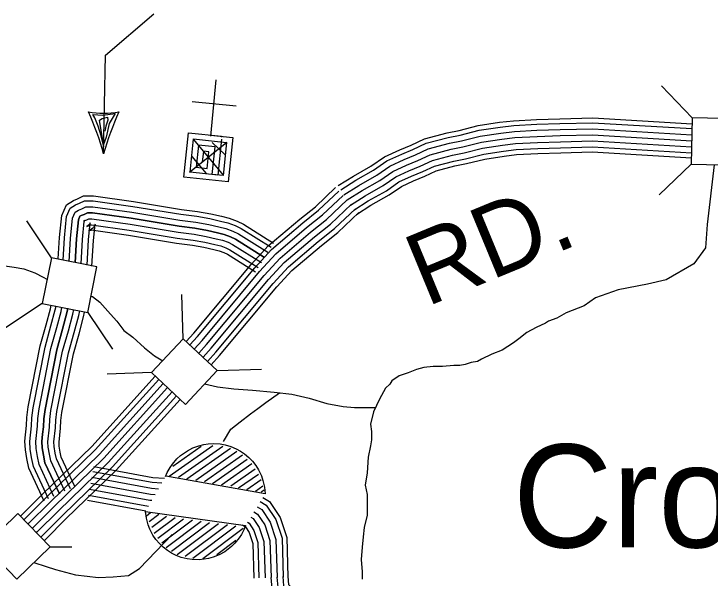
# Model space of a CAD drawing. Extents: x 1788175 to 1969470, y 584502 to 738744.
# Drawn here: x 1888737 to 1892305, y 644252 to 647142 of the extents above; entities that cross this region are included whole.
import ezdxf

# ---------------------------------------------------------------- set-up
doc = ezdxf.new("R2010")
doc.units = 0
for name, color, linetype in [('DESIGN - ROW - Right-of-Way and Easement Labels', 7, 'Continuous'), ('DESIGN - TRANSPORTATION - Edge of Traveled Way', 7, 'Continuous'), ('DESIGN - TRANSPORTATION - Text', 7, 'Continuous'), ('DESIGN - UTILITIES - Cable (Underground) with Text', 7, 'Continuous'), ('SURVEY - CONTROL with Text', 7, 'Continuous'), ('SURVEY - DRAINAGE - Storm Sewer', 7, 'Continuous'), ('SURVEY - TRANSPORTATION - Roads', 7, 'Continuous'), ('SURVEY - VEGETATION - Features with Text', 7, 'Continuous')]:
    doc.layers.add(name, color=color, linetype=linetype)

msp = doc.modelspace()

# ---------------------------------------------------------------- linework, layer by layer
at = {"layer": 'DESIGN - ROW - Right-of-Way and Easement Labels'}
for p, q in [((1889151.8, 646608.7), (1889141.2, 646626.7)), ((1889141.2, 646626.7), (1889193.1, 646622.4)), ((1889168.7, 646567.4), (1889151.8, 646608.7)), ((1889175.1, 646597.1), (1889189.8, 646605.5)), ((1889189.8, 646605.5), (1889216.4, 646612.9)), ((1889193.1, 646622.4), (1889255.5, 646632)), ((1889216.4, 646612.9), (1889218.5, 646598.1)), ((1889255.5, 646632), (1889224.8, 646580.1)), ((1889196.3, 646473.1), (1889175.1, 646597.1)), ((1889218.5, 646598.1), (1889208.9, 646566.3)), ((1889224.8, 646580.1), (1889210, 646511.2)), ((1889184.6, 646517.6), (1889168.7, 646567.4)), ((1889208.9, 646566.3), (1889202.6, 646541.9)), ((1889197.3, 646460.5), (1889184.6, 646517.6)), ((1889210, 646511.2), (1889196.3, 646473.1))]:
    msp.add_line(p, q, dxfattribs=at)
msp.add_lwpolyline([(1889197.2, 646425.3), (1889206.7, 646931), (1889454, 647141.9)], dxfattribs=at)
for centre, radius, start, end in [((1887703.5, 646003), 1552.3, 15.7876, 24.2154), ((1889197.2, 647166.2), 532.3, 261.5708, 278.4292), ((1890534.6, 646059.9), 1386.4, 155.2793, 164.7178)]:
    msp.add_arc(centre, radius, start, end, dxfattribs=at)
at = {"layer": 'DESIGN - TRANSPORTATION - Edge of Traveled Way'}
for p, q in [((1889533.6, 644774.4), (1889757.2, 644931)), ((1889551.6, 644825.7), (1889697.7, 644928)), ((1889580.7, 644768.7), (1889807.1, 644927.3)), ((1889622.7, 644759.5), (1889847.7, 644917.1)), ((1889669.1, 644753.3), (1889880.4, 644901.3)), ((1889714.1, 644746.1), (1889909.4, 644882.9)), ((1889755.4, 644736.4), (1889931.9, 644860)), ((1889801.1, 644729.7), (1889957.3, 644839.2)), ((1889848.9, 644724.5), (1889973.3, 644811.7)), ((1889888.1, 644713.3), (1889990.1, 644784.7)), ((1889931.6, 644705), (1890004.6, 644756.2)), ((1889975.1, 644696.8), (1890013.4, 644723.7)), ((1890003.6, 644693.1), (1890019.5, 644704.2)), ((1889416.7, 644570.8), (1889437.8, 644586.7)), ((1889429.8, 644541), (1889479.2, 644578.2)), ((1889443.9, 644512), (1889519.4, 644568.9)), ((1889456.7, 644481.9), (1889563.2, 644562.2)), ((1889475, 644456.1), (1889606.2, 644555)), ((1889494.8, 644431.3), (1889652.1, 644549.9)), ((1889516.7, 644408.1), (1889696.6, 644543.7)), ((1889544.2, 644389.2), (1889740.3, 644537)), ((1889573.8, 644371.9), (1889785.3, 644531.3)), ((1889614.7, 644363), (1889831.3, 644526.3)), ((1889653.7, 644352.8), (1889874.6, 644519.3)), ((1889705.2, 644351.8), (1889911.8, 644507.6)), ((1889777.4, 644371.9), (1889874.6, 644445.2))]:
    msp.add_line(p, q, dxfattribs=at)
for points in [[(1889514.7, 644772.5), (1889523.5, 644792.6), (1889538, 644818.5), (1889550.2, 644836), (1889572.6, 644861.9), (1889591.3, 644879.1), (1889626.4, 644903.9), (1889654.6, 644918.4), (1889685.6, 644929.7), (1889710.1, 644935.8), (1889732.6, 644939.1), (1889758.5, 644940.6), (1889793.9, 644938.5), (1889819.3, 644934.1), (1889849.6, 644925.2), (1889875.8, 644914.2), (1889899.1, 644901.4), (1889919.3, 644887.7), (1889941.4, 644869.1), (1889959.6, 644850.3), (1889976.6, 644828.6), (1889990.8, 644806.1), (1890005.8, 644774.7), (1890013.7, 644752), (1890021.5, 644717.5), (1890024.6, 644683.5), (1889515, 644773.2)], [(1889924.6, 644521.7), (1889916.5, 644501.3), (1889902.8, 644475), (1889891.3, 644457), (1889869.8, 644430.4), (1889851.8, 644412.5), (1889817.5, 644386.5), (1889789.9, 644371.1), (1889759.2, 644358.6), (1889735, 644351.7), (1889712.6, 644347.6), (1889686.8, 644345.2), (1889651.3, 644346), (1889625.8, 644349.6), (1889595.2, 644357.4), (1889568.6, 644367.5), (1889544.9, 644379.5), (1889524.2, 644392.5), (1889501.5, 644410.3), (1889482.7, 644428.5), (1889464.9, 644449.5), (1889449.9, 644471.6), (1889433.8, 644502.4), (1889425.1, 644524.8), (1889416.1, 644559), (1889411.9, 644592.8), (1889924.3, 644521)]]:
    msp.add_lwpolyline(points, dxfattribs=at)
at = {"layer": 'DESIGN - TRANSPORTATION - Text'}
for points in [[(1892326.1, 646369.1), (1892288.9, 646063.3), (1892281.4, 645943.9), (1892221.8, 645861.9), (1892080.2, 645779.8), (1891983.3, 645757.4), (1891834.3, 645727.6), (1891717.2, 645687.8), (1891659, 645645.5), (1891567, 645610.2), (1891519.4, 645583.8), (1891477.1, 645567.9), (1891461.3, 645557.3), (1891413.7, 645536.2), (1891366.1, 645509.8), (1891323.8, 645478), (1891297.4, 645456.9), (1891239.3, 645419.9), (1891186.4, 645398.8), (1891133.5, 645372.3), (1891112.4, 645361.7), (1891080.7, 645356.5), (1891049, 645345.9), (1891022.5, 645340.6), (1890990.8, 645340.6), (1890932.7, 645335.3), (1890885.1, 645335.3), (1890837.5, 645330), (1890800.5, 645319.5), (1890758.2, 645303.6), (1890710.7, 645287.7), (1890673.6, 645261.3), (1890663.1, 645245.5), (1890641.9, 645224.3), (1890610.2, 645167.5)], [(1888678.8, 645852.8), (1888738.3, 645844.8), (1888787.6, 645835.8), (1888843.8, 645816), (1888887.8, 645793.4), (1888906.2, 645783.7)], [(1889132.7, 645696.7), (1889139.6, 645693.8)], [(1889139.6, 645693.8), (1889177.6, 645665.8), (1889231.5, 645603.8), (1889265.4, 645567.7), (1889301.4, 645519.7), (1889347.3, 645485.7), (1889407.2, 645431.6), (1889457.2, 645389.6), (1889500.4, 645365.3)], [(1889714.3, 645246.1), (1889780.3, 645230.9), (1889864.9, 645220.3), (1889960.1, 645215.1), (1890071.1, 645204.5), (1890160.9, 645193.9), (1890250.8, 645172.8), (1890340.7, 645146.3), (1890425.2, 645130.5), (1890483.4, 645125.2), (1890589.1, 645125.2)], [(1889811.6, 644951.8), (1889849.1, 645014.2), (1889896.6, 645051.2), (1889949.5, 645093.5), (1889986.5, 645119.9), (1890028.8, 645151.6), (1890099, 645201.2)], [(1890610.2, 645167.5), (1890579.8, 645102.7), (1890564, 645039.3), (1890569.3, 645002.3), (1890569.3, 644960), (1890564, 644928.3), (1890553.4, 644870.2), (1890548.1, 644790.9), (1890537.5, 644727.4), (1890548.1, 644679.9), (1890548.1, 644642.9), (1890548.1, 644574.1), (1890532.3, 644510.7), (1890527, 644463.1), (1890521.7, 644410.3), (1890516.4, 644346.8), (1890521.7, 644283.4), (1890521.7, 644246.4)], [(1888839, 644331.1), (1888902.9, 644311.1), (1888950.4, 644295.3), (1889052.7, 644268.6), (1889112, 644261.8), (1889169.1, 644254.9), (1889246.7, 644257.2), (1889324.3, 644264.1), (1889381.3, 644300.6), (1889547.9, 644474.2)]]:
    msp.add_lwpolyline(points, dxfattribs=at)
at = {"layer": 'DESIGN - UTILITIES - Cable (Underground) with Text'}
msp.add_line((1889877, 646668.9), (1889650.1, 646692.1), dxfattribs=at)
for points in [[(1889771.7, 646804.1), (1889744.6, 646514.9)], [(1889745.7, 646525.8), (1889745.2, 646520.8), (1889858.7, 646509.2), (1889835.5, 646282.3), (1889608.6, 646305.4), (1889631.7, 646532.3), (1889801.9, 646515), (1889801.5, 646511)], [(1889800.4, 646500.8), (1889781.6, 646316.4), (1889639.8, 646330.9), (1889657.2, 646501.1), (1889827.4, 646483.7), (1889810, 646313.5), (1889753.3, 646319.3), (1889767.8, 646461.2), (1889682.7, 646469.8), (1889671.1, 646356.4), (1889727.8, 646350.6), (1889736.5, 646435.7), (1889708.1, 646438.6), (1889702.3, 646381.8)], [(1889657.7, 646498.2), (1889809.1, 646315.6)], [(1889829.1, 646483.6), (1889637.6, 646330.2)], [(1889752.8, 646482.6), (1889819.7, 646420.1)], [(1889648.8, 646411.2), (1889722, 646324.5)]]:
    msp.add_lwpolyline(points, dxfattribs=at)
at = {"layer": 'SURVEY - CONTROL with Text'}
for points in [[(1890398.9, 646262.3), (1890476.7, 646311.4), (1890567, 646362.4), (1890636, 646410.5), (1890714.6, 646446.4), (1890772.2, 646470.2), (1890841.5, 646502.6), (1890957.5, 646533.3), (1891018.1, 646545.3), (1891115.9, 646569.8), (1891225.3, 646586.5), (1891297.6, 646595), (1891415.1, 646601.1), (1891534.3, 646605.1), (1891704.2, 646609.1), (1892212, 646578.9)], [(1890412.1, 646241.4), (1890489.4, 646290.2), (1890580.1, 646341.4), (1890648.3, 646388.9), (1890724.4, 646423.7), (1890782.1, 646447.6), (1890849.9, 646479.3), (1890963.1, 646509.2), (1891023.5, 646521.2), (1891120.8, 646545.5), (1891228.6, 646562), (1891299.7, 646570.4), (1891416.2, 646576.4), (1891535, 646580.4), (1891703.7, 646584.3), (1892211.5, 646554.2)], [(1890428.7, 646215.2), (1890505.3, 646263.5), (1890596.7, 646315.2), (1890663.8, 646361.9), (1890736.8, 646395.3), (1890794.6, 646419.2), (1890860.5, 646450), (1890970.1, 646479), (1891030.3, 646491), (1891126.9, 646515.1), (1891232.8, 646531.3), (1891302.3, 646539.5), (1891417.5, 646545.5), (1891535.8, 646549.4), (1891703.2, 646553.3), (1892210.9, 646523.2)], [(1890445.2, 646188.9), (1890521.2, 646236.9), (1890613.2, 646288.9), (1890679.2, 646334.9), (1890749.2, 646366.8), (1890807.2, 646390.8), (1890871.1, 646420.8), (1890977.1, 646448.7), (1891037.1, 646460.7), (1891133, 646484.7), (1891236.9, 646500.6), (1891304.9, 646508.6), (1891418.8, 646514.5), (1891536.7, 646518.4), (1891702.6, 646522.3), (1892210.3, 646492.2)], [(1890461.8, 646162.7), (1890537.1, 646210.3), (1890629.7, 646262.6), (1890694.6, 646307.8), (1890761.5, 646338.4), (1890819.7, 646362.4), (1890881.8, 646391.5), (1890984.1, 646418.5), (1891043.9, 646430.4), (1891139.1, 646454.2), (1891241.1, 646469.9), (1891307.5, 646477.6), (1891420.1, 646483.5), (1891537.6, 646487.4), (1891702, 646491.3), (1892209.8, 646461.1)], [(1890478.3, 646136.5), (1890553, 646183.7), (1890646.2, 646236.3), (1890710, 646280.8), (1890773.9, 646310), (1890832.2, 646334.1), (1890892.4, 646362.3), (1890991.1, 646388.3), (1891050.6, 646400.2), (1891145.2, 646423.8), (1891245.3, 646439.1), (1891310.1, 646446.7), (1891421.5, 646452.5), (1891538.5, 646456.4), (1891701.5, 646460.3), (1892209.2, 646430.1)], [(1890492, 646114.8), (1890566.2, 646161.6), (1890659.9, 646214.5), (1890722.8, 646258.4), (1890784.2, 646286.4), (1890842.5, 646310.5), (1890901.2, 646338), (1890996.9, 646363.2), (1891056.3, 646375.1), (1891150.3, 646398.6), (1891248.7, 646413.7), (1891312.3, 646421.1), (1891422.6, 646426.8), (1891539.2, 646430.7), (1891701, 646434.5), (1892208.7, 646404.4)], [(1889620.8, 645463.1), (1889659.4, 645505.9), (1889953.7, 645858.1), (1890040.8, 645953.6), (1890202, 646089.9), (1890282.2, 646154.4), (1890385.7, 646252)], [(1889638.9, 645446.2), (1889678, 645489.7), (1889972.4, 645841.8), (1890058, 645935.8), (1890217.7, 646070.8), (1890298.4, 646135.7), (1890402.7, 646234.1)], [(1889661.5, 645425), (1889701.5, 645469.3), (1889995.7, 645821.4), (1890079.6, 645913.4), (1890237.4, 646046.9), (1890318.8, 646112.4), (1890423.9, 646211.5)], [(1889684.1, 645403.8), (1889724.9, 645449), (1890019.1, 645801), (1890101.1, 645891), (1890257.2, 646023), (1890339.2, 646089), (1890445.2, 646188.9)], [(1889706.7, 645382.6), (1889748.3, 645428.7), (1890042.4, 645780.6), (1890122.7, 645868.6), (1890276.9, 645999.1), (1890359.6, 646065.6), (1890466.5, 646166.4)], [(1889729.3, 645361.4), (1889771.7, 645408.4), (1890065.8, 645760.2), (1890144.2, 645846.3), (1890296.6, 645975.1), (1890379.9, 646042.2), (1890487.7, 646143.8)], [(1889748.1, 645343.8), (1889791.1, 645391.5), (1890085.2, 645743.3), (1890162.1, 645827.7), (1890313, 645955.3), (1890396.8, 646022.8), (1890505.4, 646125.1)], [(1888770.9, 644567.9), (1888773.1, 644570.4), (1888881.7, 644678.9), (1889136.2, 644925.3), (1889461.7, 645286.6)], [(1888788.2, 644550.1), (1888791.2, 644553.5), (1888899, 644661.3), (1889154, 644908.1), (1889479.8, 645269.7)], [(1888809.9, 644527.8), (1888813.8, 644532.3), (1888920.8, 644639.2), (1889176.3, 644886.6), (1889502.4, 645248.5)], [(1888831.6, 644505.6), (1888836.4, 644511.1), (1888942.5, 644617.1), (1889198.6, 644865.1), (1889525, 645227.3)], [(1888853.3, 644483.3), (1888859.1, 644489.9), (1888964.2, 644595), (1889220.9, 644843.5), (1889547.6, 645206.1)], [(1888875, 644461), (1888881.7, 644468.7), (1888986, 644572.9), (1889243.2, 644822), (1889570.3, 645184.8)], [(1888893, 644442.5), (1888900.5, 644451.1), (1889004, 644554.6), (1889261.8, 644804.1), (1889589, 645167.3)]]:
    msp.add_lwpolyline(points, dxfattribs=at)
at = {"layer": 'SURVEY - DRAINAGE - Storm Sewer'}
for p, q in [((1892212.6, 646609.7), (1892055, 646773.2)), ((1892208.1, 646372.1), (1892044.5, 646214.5)), ((1888929.5, 645892), (1888803.5, 646081)), ((1889605.5, 645477.5), (1889598.2, 645704.5)), ((1888882.9, 645659.1), (1888693.9, 645533.1)), ((1889115.9, 645612.4), (1889241.9, 645423.5)), ((1889778.8, 645315), (1890005.9, 645322.3)), ((1889443, 645304.1), (1889216, 645296.8)), ((1888922.4, 644412.3), (1889033.5, 644410.8))]:
    msp.add_line(p, q, dxfattribs=at)
for points in [[(1892208.1, 646372.1), (1892445.6, 646367.6), (1892450.1, 646605.2), (1892212.6, 646609.7)], [(1888929.5, 645892), (1888882.9, 645659), (1889115.9, 645612.4), (1889162.5, 645845.4)], [(1889616.4, 645141.6), (1889778.9, 645315), (1889605.5, 645477.5), (1889443, 645304.1)], [(1888756.7, 644582.5), (1888586.4, 644416.7), (1888752.2, 644246.5), (1888922.4, 644412.3)]]:
    msp.add_lwpolyline(points, close=True, dxfattribs=at)
at = {"layer": 'SURVEY - TRANSPORTATION - Roads'}
for points in [[(1888964.9, 645886.4), (1888971.2, 645995.9), (1888982.9, 646109.6), (1889006.8, 646163.2), (1889042, 646186.7), (1889063.1, 646194.6), (1889093.3, 646209.7), (1889145.9, 646209.7), (1889350.7, 646180.5), (1889595.6, 646140.5), (1889678.6, 646130.3), (1889747, 646117.4), (1889800.9, 646104.9), (1889840.4, 646095.6), (1889880.6, 646080.5), (1889914.5, 646064.8), (1890068.3, 645967.9)], [(1888989.3, 645880.5), (1888995.8, 645993.9), (1889007.1, 646103.2), (1889026.4, 646146.6), (1889053.3, 646164.5), (1889073, 646171.9), (1889099.2, 646185), (1889144.1, 646185), (1889346.9, 646156.1), (1889592.1, 646116), (1889674.8, 646105.9), (1889741.9, 646093.2), (1889795.2, 646080.9), (1889833.2, 646071.9), (1889871, 646057.6), (1889902.6, 646043), (1890055.2, 645947)], [(1889019.9, 645873.6), (1889026.7, 645991.4), (1889037.4, 646095.1), (1889051.1, 646125.8), (1889067.5, 646136.8), (1889085.4, 646143.4), (1889106.5, 646154), (1889141.9, 646154), (1889342.2, 646125.5), (1889587.7, 646085.3), (1889670, 646075.2), (1889735.5, 646062.9), (1889788.2, 646050.7), (1889824.1, 646042.2), (1889859, 646029), (1889887.8, 646015.7), (1890038.7, 645920.8)], [(1889050.6, 645867.6), (1889057.6, 645988.9), (1889067.8, 646087), (1889075.8, 646105), (1889081.8, 646109), (1889097.8, 646115), (1889113.8, 646123), (1889139.7, 646123), (1889337.5, 646094.8), (1889583.3, 646054.6), (1889665.2, 646044.6), (1889729.2, 646032.5), (1889781.1, 646020.5), (1889815.1, 646012.5), (1889847, 646000.4), (1889873, 645988.4), (1890022.1, 645894.6)], [(1890022.1, 645894.6), (1889873, 645988.4), (1889847, 646000.4), (1889815.1, 646012.5), (1889781.1, 646020.5), (1889729.2, 646032.5), (1889665.2, 646044.6), (1889583.3, 646054.6), (1889337.5, 646094.8), (1889139.7, 646123), (1889113.8, 646123), (1889097.8, 646115), (1889081.8, 646109), (1889075.8, 646105), (1889067.8, 646087), (1889057.6, 645988.9), (1889050.6, 645867.8)], [(1889081.3, 645860.8), (1889088.6, 645986.5), (1889098.1, 646078.9), (1889100.4, 646084.2), (1889096, 646081.2), (1889110.2, 646086.5), (1889121.1, 646092), (1889137.5, 646092), (1889332.9, 646064.2), (1889578.9, 646023.9), (1889660.5, 646013.9), (1889722.8, 646002.2), (1889774, 645990.3), (1889806, 645982.8), (1889835, 645971.8), (1889858.2, 645961.1), (1890005.6, 645868.3)], [(1889112, 645854.5), (1889119.5, 645984), (1889128.4, 646070.8), (1889125.1, 646063.4), (1889110.2, 646053.4), (1889122.6, 646058.1), (1889128.4, 646061), (1889135.3, 646061), (1889328.2, 646033.5), (1889574.5, 645993.2), (1889655.7, 645983.3), (1889716.4, 645971.8), (1889767, 645960.1), (1889796.9, 645953), (1889823.1, 645943.2), (1889843.3, 645933.8), (1889989.1, 645842.1)], [(1889137.4, 645849.4), (1889145.1, 645981.9), (1889153.6, 646064.1), (1889145.6, 646046.1), (1889122, 646030.4), (1889132.8, 646034.5), (1889134.4, 646035.2), (1889133.5, 646035.2), (1889324.3, 646008.1), (1889570.9, 645967.8), (1889651.7, 645957.9), (1889711.1, 645946.7), (1889761.1, 645935.1), (1889789.4, 645928.4), (1889813.1, 645919.5), (1889831, 645911.2), (1889975.4, 645820.3)], [(1888892.3, 644646.4), (1888813.5, 644814.8), (1888803.1, 644864.9), (1888796.2, 644909.1), (1888793.5, 644952.5), (1888793.5, 644952.5), (1888802.1, 645033.3), (1888804.2, 645074.2), (1888811, 645128.4), (1888872.6, 645441), (1888903.5, 645549.6), (1888924.8, 645630.8), (1888928.8, 645649.5)], [(1888914.7, 644656.9), (1888837.2, 644822.7), (1888827.4, 644869.3), (1888820.8, 644911.8), (1888818.3, 644951.9), (1888818.3, 644951.9), (1888826.8, 645031.4), (1888828.9, 645072), (1888835.5, 645124.5), (1888896.7, 645435.2), (1888927.3, 645543.1), (1888948.9, 645625.1), (1888953.1, 645644.9)], [(1888942.8, 644670.1), (1888866.8, 644832.6), (1888857.9, 644874.9), (1888851.6, 644915.1), (1888849.4, 644951.2), (1888849.4, 644951.2), (1888857.7, 645029), (1888859.8, 645069.3), (1888866.1, 645119.5), (1888926.9, 645427.9), (1888957.2, 645534.9), (1888979.1, 645617.9), (1888983.6, 645639.2)], [(1888970.9, 644683.2), (1888896.4, 644842.4), (1888888.4, 644880.5), (1888882.5, 644918.5), (1888880.5, 644950.5), (1888884.6, 644988.5), (1888888.6, 645026.5), (1888890.7, 645066.6), (1888896.7, 645114.6), (1888957, 645420.7), (1888987.1, 645526.7), (1889009.2, 645610.8), (1889014.2, 645634.3)], [(1889013.9, 645632.8), (1889009.2, 645610.8), (1888987.1, 645526.7), (1888957, 645420.7), (1888896.7, 645114.6), (1888890.7, 645066.6), (1888888.6, 645026.5), (1888884.6, 644988.5), (1888880.5, 644950.5), (1888882.5, 644918.5), (1888888.4, 644880.5), (1888896.4, 644842.4), (1888970.9, 644683.2)], [(1888999, 644696.3), (1888926, 644852.3), (1888918.9, 644886), (1888913.3, 644921.8), (1888911.6, 644949.8), (1888911.6, 644949.8), (1888919.5, 645024.1), (1888921.6, 645063.8), (1888927.3, 645109.6), (1888987.2, 645413.5), (1889017, 645518.6), (1889039.4, 645603.6), (1889044.6, 645627.9)], [(1889027, 644709.5), (1888955.6, 644862.2), (1888949.4, 644891.6), (1888944.2, 644925.2), (1888942.7, 644949.1), (1888942.7, 644949.1), (1888950.4, 645021.7), (1888952.5, 645061.1), (1888957.9, 645104.7), (1889017.4, 645406.2), (1889046.9, 645510.4), (1889069.6, 645596.4), (1889074.8, 645621.2)], [(1889050.3, 644720.4), (1888980.1, 644870.4), (1888974.7, 644896.2), (1888969.8, 644928), (1888968.5, 644948.5), (1888968.5, 644948.5), (1888976.1, 645019.7), (1888978.1, 645058.8), (1888983.4, 645100.6), (1889042.4, 645400.2), (1889071.8, 645503.6), (1889094.6, 645590.5), (1889099.5, 645613.7)], [(1889146.5, 644822.6), (1889449, 644767.6), (1889509.1, 644762.6)], [(1889142.1, 644798.3), (1889445.7, 644743.1), (1889495.5, 644739)], [(1889136.5, 644767.8), (1889441.7, 644712.3), (1889478.5, 644709.3)], [(1889131, 644737.3), (1889437.6, 644681.6), (1889461.5, 644679.6)], [(1889131, 644737.3), (1889437.6, 644681.6), (1889461.5, 644679.6)], [(1889125.4, 644706.8), (1889433.5, 644650.8), (1889444.5, 644649.9)], [(1889115.3, 644651), (1889414.1, 644596.7)], [(1889119.9, 644676.3), (1889427.6, 644620.4)], [(1889999.7, 644643.2), (1890029.6, 644625.4), (1890079.1, 644551.1), (1890111.1, 644455.2), (1890117.1, 644256.1)], [(1890012.7, 644664.3), (1890047.1, 644643.8), (1890101.5, 644562), (1890135.7, 644459.6), (1890141.8, 644256.9)], [(1889983.4, 644616.9), (1890007.7, 644602.4), (1890051.1, 644537.4), (1890080.3, 644449.7), (1890086.1, 644255.2)], [(1889967.1, 644590.5), (1889985.8, 644579.4), (1890023, 644523.6), (1890049.4, 644444.2), (1890055.1, 644254.3)], [(1889967.1, 644590.5), (1889985.8, 644579.4), (1890023, 644523.6), (1890049.4, 644444.2), (1890055.1, 644254.3)], [(1889934.5, 644537.8), (1889942, 644533.3), (1889966.8, 644496.1), (1889987.7, 644433.3), (1889993.2, 644252.4)], [(1889950.8, 644564.1), (1889963.9, 644556.3), (1889994.9, 644509.9), (1890018.6, 644438.8), (1890024.2, 644253.3)], [(1889905.5, 644524.4), (1889910.4, 644522.2), (1889923.8, 644514.2), (1889943.5, 644484.7), (1889962.1, 644428.7), (1889967.5, 644251.6)], [(1890462.9, 643888.6), (1890270.7, 644009.1), (1890264.5, 644012.6), (1890208.8, 644049.8), (1890162.3, 644086.9), (1890125.2, 644114.8), (1890097.3, 644142.7), (1890069.4, 644170.5), (1890060.1, 644198.4), (1890055.1, 644254.3)], [(1890462.9, 643888.6), (1890270.7, 644009.1), (1890264.5, 644012.6), (1890208.8, 644049.8), (1890162.3, 644086.9), (1890125.2, 644114.8), (1890097.3, 644142.7), (1890069.4, 644170.5), (1890060.1, 644198.4), (1890055.1, 644254.3)], [(1890479.4, 643914.9), (1890286.5, 644035.8), (1890280.7, 644039.1), (1890227.1, 644074.8), (1890181.3, 644111.4), (1890145.5, 644138.3), (1890119.2, 644164.6), (1890096.5, 644187.3), (1890090.7, 644204.8), (1890086, 644257)], [(1890495.8, 643941.2), (1890302.3, 644062.5), (1890296.8, 644065.6), (1890245.4, 644099.8), (1890200.3, 644135.9), (1890165.9, 644161.8), (1890123.6, 644204), (1890121.2, 644211.1), (1890116.9, 644259.8)], [(1890509.5, 643962.9), (1890315.4, 644084.7), (1890310.2, 644087.5), (1890260.6, 644120.6), (1890216.1, 644156.3), (1890182.8, 644181.2), (1890146.5, 644217.5), (1890142.5, 644262.1)]]:
    msp.add_lwpolyline(points, dxfattribs=at)

# ---------------------------------------------------------------- texts
at = {"layer": 'DESIGN - ROW - Right-of-Way and Easement Labels'}
msp.add_text('RD.', height=370, rotation=22.4671, dxfattribs=at).set_placement((1890850.4, 645639.4))
at = {"layer": 'SURVEY - VEGETATION - Features with Text'}
msp.add_text('Crossroads', height=528, dxfattribs=at).set_placement((1891294.5, 644408.4))

doc.saveas('drawing.dxf')
